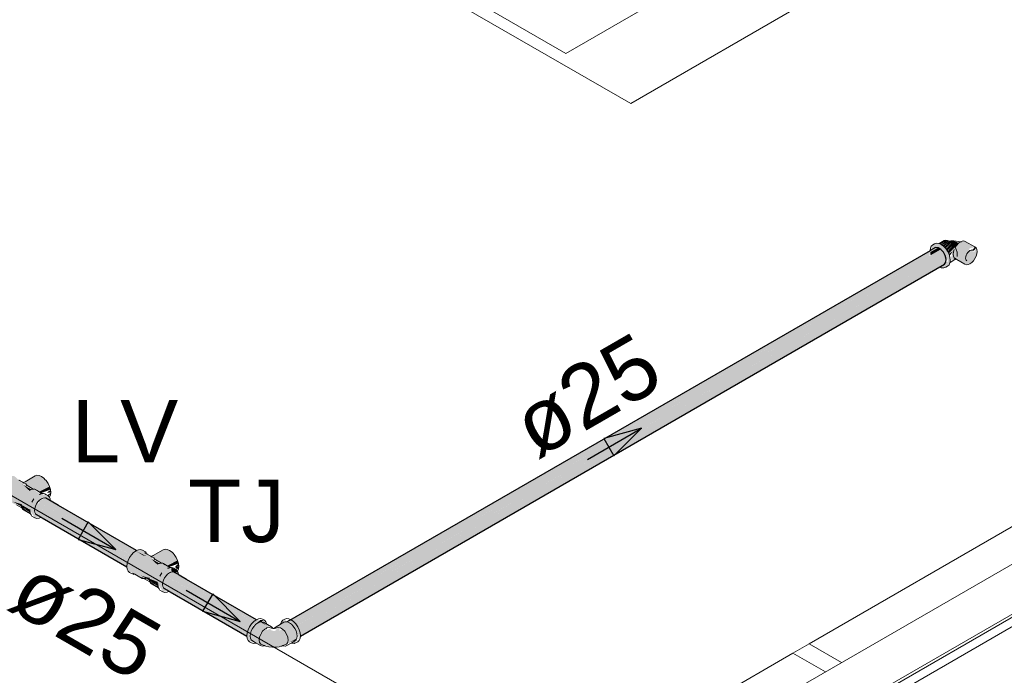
# Model space of a CAD drawing. Header units: millimetres. Extents: x 567 to 934, y -1 to 364.
# Tile 389 of 656: x 755.61 to 758.76, y 5.59 to 7.69. Entities that reach past the tile are written whole.
import ezdxf

# ---------------------------------------------------------------- set-up
doc = ezdxf.new("R2010")
doc.units = ezdxf.units.MM
doc.header["$MEASUREMENT"] = 0
doc.linetypes.add('NULL', pattern=[0])
for name, color, linetype, lineweight in [('AF-Condutos', 140, 'Continuous', 25), ('AF-Conexões', 152, 'Continuous', 18), ('AF-Peça de utilização', 152, 'Continuous', 18), ('AF-Sentido conduto', 140, 'Continuous', 30), ('AF-Textos conduto', 7, 'Continuous', 9), ('Textos', 7, 'Continuous', 9)]:
    doc.layers.add(name, color=color, linetype=linetype, lineweight=lineweight)
doc.layers.add('ARQ FINA', color=8, linetype='Continuous')
doc.styles.add('Arial', font='arial.ttf')

msp = doc.modelspace()

# ---------------------------------------------------------------- hatches: boundary and pattern name
at = {"layer": 'AF-Condutos', "linetype": 'Continuous'}
for points in [[(758.5462, 6.9623), (758.538, 6.9628), (756.4622, 5.7644)], [(756.4704, 5.7639), (758.5186, 6.9362), (758.52, 6.9472)], [(756.4742, 5.7713), (756.4782, 5.7684), (758.5462, 6.9623)], [(756.4791, 5.7689), (756.4855, 5.7622), (758.5552, 6.9571)], [(758.5634, 6.9481), (758.5552, 6.9571), (756.4794, 5.7587)], [(756.4863, 5.7626), (756.493, 5.7528), (758.5634, 6.9481)], [(758.5694, 6.9369), (758.5634, 6.9481), (756.4876, 5.7497)], [(758.5722, 6.9254), (758.5694, 6.9369), (756.4937, 5.7385)], [(756.4937, 5.7531), (756.4992, 5.7417), (758.5694, 6.9369)], [(758.5222, 6.9382), (758.5552, 6.9571), (758.5462, 6.9623), (758.5212, 6.9479)], [(758.5668, 6.9092), (758.5713, 6.9157), (756.4955, 5.7172)], [(758.5713, 6.9157), (758.5722, 6.9254), (756.4964, 5.727)], [(756.5041, 5.7314), (758.5722, 6.9254), (756.4996, 5.7419)], [(756.5053, 5.7228), (758.5713, 6.9157), (756.5032, 5.7309)], [(756.5045, 5.7186), (758.5668, 6.9092), (756.5047, 5.7225)], [(755.6876, 6.1616), (755.6641, 6.1491), (755.9617, 5.9773), (755.9621, 5.9779), (755.6922, 6.1445), (755.9693, 5.9859), (755.9697, 5.9864), (755.7043, 6.1471), (755.9762, 5.9912), (755.9764, 5.9914), (755.7318, 6.1355), (755.9795, 5.9931), (755.7309, 6.1363)], [(755.9509, 5.956), (755.6571, 6.1377), (755.6536, 6.1267), (755.9507, 5.9552)], [(755.9499, 5.9556), (755.6536, 6.1267), (755.6536, 6.1262), (755.9482, 5.947)], [(755.9489, 5.9466), (755.6536, 6.1262), (755.6536, 6.1164), (755.9489, 5.9459)], [(755.9541, 5.9669), (755.6574, 6.1383), (755.6571, 6.1377), (755.9503, 5.9565)], [(755.6574, 6.1383), (755.955, 5.9664), (755.9554, 5.9672), (755.6762, 6.1408), (755.9617, 5.9773), (755.6694, 6.146)], [(755.6762, 6.1408), (755.955, 5.9675), (755.9616, 5.9772)], [(755.6922, 6.1445), (755.9619, 5.9781), (755.9693, 5.9859)], [(755.9749, 5.9919), (755.7043, 6.1471), (755.9696, 5.9864)], [(755.7318, 6.1355), (755.9761, 5.9916), (755.9795, 5.9931)], [(755.9478, 5.9465), (755.6536, 6.1164), (755.6536, 6.1161)], [(755.9484, 5.9414), (755.9489, 5.9459), (755.6536, 6.1161)], [(755.6569, 6.1092), (755.9485, 5.9408), (755.9484, 5.9413), (755.6536, 6.1161)], [(755.9761, 5.9916), (756.002, 5.9763), (756.0098, 5.9756)], [(756.3352, 5.7335), (756.0671, 5.9009), (756.0636, 5.89), (756.3351, 5.7333)], [(756.3386, 5.745), (756.0674, 5.9016), (756.0671, 5.9009)], [(756.3344, 5.734), (756.3394, 5.7445), (756.0671, 5.9009)], [(756.0674, 5.9016), (756.3394, 5.7445), (756.3395, 5.7447), (756.0736, 5.9118)], [(756.3389, 5.7451), (756.346, 5.7554), (756.0735, 5.9119)], [(756.0736, 5.9118), (756.345, 5.756), (756.074, 5.9123)], [(756.1073, 5.919), (756.0954, 5.9246), (756.0741, 5.9124), (756.346, 5.7554), (756.3461, 5.7556), (756.1021, 5.9076), (756.3536, 5.7641), (756.1027, 5.909), (756.3537, 5.7642), (756.1143, 5.9102), (756.3604, 5.7694)], [(756.1021, 5.9076), (756.3458, 5.7558), (756.3536, 5.7641)], [(756.1137, 5.9153), (756.1421, 5.8985), (756.3636, 5.7714)], [(756.3592, 5.77), (756.1143, 5.9102), (756.3535, 5.7644)], [(756.1421, 5.8985), (756.36, 5.7698), (756.3636, 5.7714)], [(756.3344, 5.7337), (756.0636, 5.89), (756.0635, 5.8895)], [(756.3325, 5.7247), (756.3344, 5.7337), (756.0635, 5.8895)], [(756.3333, 5.724), (756.0635, 5.8895), (756.0635, 5.8797)], [(756.3323, 5.7245), (756.0635, 5.8797), (756.0636, 5.8794)], [(756.3328, 5.7191), (756.3333, 5.7239), (756.0636, 5.8794)], [(756.0669, 5.8725), (756.333, 5.7188), (756.333, 5.7191), (756.0636, 5.8794)]]:
    msp.add_hatch(color=151, dxfattribs=at).paths.add_polyline_path(points)
at = {"layer": 'AF-Conexões', "linetype": 'Continuous'}
for points in [[(756.3621, 5.6968), (756.3814, 5.687), (756.3699, 5.7123), (756.3763, 5.7288), (756.3859, 5.7389), (756.4056, 5.7501), (756.3856, 5.7635), (756.3975, 5.7518), (756.3746, 5.7645), (756.3559, 5.7509), (756.3398, 5.7227), (756.3535, 5.7544), (756.371, 5.7671), (756.37, 5.7741), (756.3476, 5.7578), (756.3368, 5.7391), (756.3329, 5.7198), (756.3368, 5.7051)], [(756.3874, 5.77), (756.3758, 5.7707), (756.3511, 5.7493)], [(756.4262, 5.7488), (756.4392, 5.7475), (756.4559, 5.7362), (756.4673, 5.7123), (756.4673, 5.6976), (756.4925, 5.7116), (756.4936, 5.7192), (756.4838, 5.7544), (756.4627, 5.7645), (756.4401, 5.7544), (756.4397, 5.7513), (756.4616, 5.764), (756.4543, 5.7714)], [(756.4752, 5.6968), (756.4838, 5.6955), (756.5034, 5.7116), (756.5004, 5.7391), (756.4896, 5.7578), (756.4749, 5.7708), (756.4614, 5.7707), (756.4838, 5.7544), (756.4985, 5.7164), (756.4975, 5.7082)], [(756.4447, 5.6871), (756.46, 5.6931), (756.4673, 5.7123), (756.4559, 5.7362), (756.4471, 5.7413), (756.4358, 5.7359), (756.4395, 5.7457), (756.4326, 5.7467), (756.4231, 5.7352), (756.4125, 5.7362), (756.4068, 5.7423), (756.3958, 5.738), (756.3983, 5.7455), (756.3772, 5.7254), (756.3721, 5.7063), (756.3772, 5.6931), (756.4143, 5.6833)], [(756.3805, 5.7651), (756.3754, 5.7646), (756.3975, 5.7518)], [(756.4937, 5.7185), (756.4416, 5.7577), (756.4928, 5.7124)], [(756.4903, 5.7069), (756.4925, 5.7116), (756.4673, 5.6976)]]:
    msp.add_hatch(color=161, dxfattribs=at).paths.add_polyline_path(points)
at = {"layer": 'AF-Peça de utilização', "linetype": 'Continuous'}
for points in [[(758.5525, 6.901), (758.5709, 6.8996), (758.5844, 6.9138), (758.5815, 6.9413), (758.5707, 6.96), (758.556, 6.973), (758.5413, 6.977), (758.5246, 6.9673), (758.5273, 6.9567), (758.538, 6.9628), (758.5602, 6.9541), (758.5788, 6.9195)], [(758.5512, 6.9751), (758.5543, 6.9737), (758.5769, 6.9859), (758.571, 6.9865)], [(758.5554, 6.9735), (758.5595, 6.9705), (758.5769, 6.9859)], [(758.5769, 6.9859), (758.5595, 6.9705), (758.5833, 6.9832)], [(758.5609, 6.9703), (758.5653, 6.9657), (758.5833, 6.9832)], [(758.566, 6.9649), (758.5897, 6.9786), (758.5833, 6.9832)], [(758.567, 6.9654), (758.5707, 6.96), (758.5897, 6.9786)], [(758.5717, 6.9585), (758.5762, 6.952), (758.5956, 6.9723), (758.5897, 6.9786)], [(758.5768, 6.951), (758.5802, 6.9439), (758.6007, 6.9648), (758.5956, 6.9723)], [(758.5965, 6.9846), (758.5825, 6.9835), (758.6028, 6.9663), (758.6121, 6.9774)], [(758.6384, 6.9426), (758.6475, 6.9602), (758.6643, 6.9647), (758.6287, 6.984), (758.6115, 6.9767), (758.5977, 6.9566), (758.5954, 6.9354), (758.6286, 6.9125), (758.6424, 6.9082), (758.6596, 6.9208), (758.6702, 6.9428), (758.6679, 6.9614), (758.6618, 6.9489), (758.6503, 6.9539)], [(758.6003, 6.9245), (758.6079, 6.9406), (758.6012, 6.9638), (758.5802, 6.9439), (758.5951, 6.9512), (758.5852, 6.9237)], [(758.5951, 6.9512), (758.581, 6.943), (758.5829, 6.9365)], [(758.6555, 6.9549), (758.6604, 6.9519), (758.6679, 6.9614), (758.6643, 6.9647)], [(755.6008, 6.219), (755.5884, 6.231), (755.5752, 6.2322), (755.553, 6.216), (755.5423, 6.1975), (755.5384, 6.1783), (755.5423, 6.1637), (755.5613, 6.156), (755.6118, 6.1291), (755.5833, 6.1495), (755.6055, 6.143), (755.6365, 6.1246), (755.654, 6.0976), (755.6739, 6.0993), (755.6511, 6.1125), (755.6593, 6.1423), (755.677, 6.1605), (755.7029, 6.1585), (755.6893, 6.1726), (755.6763, 6.1702), (755.6496, 6.1884), (755.6351, 6.1854), (755.615, 6.2045), (755.622, 6.2045), (755.6477, 6.1896)], [(755.6606, 6.2337), (755.6545, 6.2318), (755.6225, 6.2133), (755.6277, 6.2022), (755.6673, 6.181), (755.7009, 6.1979), (755.6901, 6.2166), (755.6754, 6.2297)], [(755.6427, 6.1884), (755.615, 6.2045), (755.6343, 6.1861)], [(755.7039, 6.188), (755.7009, 6.1979), (755.6688, 6.1817), (755.6743, 6.177)], [(755.7048, 6.1793), (755.7039, 6.188), (755.6924, 6.1773)], [(755.611, 6.1335), (755.6099, 6.1417), (755.5833, 6.1495)], [(755.7001, 6.1684), (755.7049, 6.1786), (755.6947, 6.1705)], [(755.6102, 6.1397), (755.6379, 6.1194), (755.6373, 6.1241)], [(755.6114, 6.1317), (755.6381, 6.1193), (755.6102, 6.1397)], [(755.6126, 6.1309), (755.6387, 6.1146), (755.6379, 6.1194)], [(755.6162, 6.1248), (755.6303, 6.1184), (755.6126, 6.1309)], [(755.6144, 6.1256), (755.6391, 6.1123), (755.6387, 6.1146)], [(756.0108, 5.9823), (755.9984, 5.9943), (755.9852, 5.9955), (755.963, 5.9793), (755.9523, 5.9608), (755.9484, 5.9416), (755.9523, 5.927), (755.9713, 5.9193), (756.0218, 5.8924), (755.9932, 5.9128), (756.0154, 5.9063), (756.0464, 5.8925), (756.0477, 5.887), (756.0639, 5.8609), (756.0839, 5.8626), (756.0611, 5.8758), (756.0693, 5.9056), (756.0919, 5.933), (756.0594, 5.9517), (756.0451, 5.9487), (756.025, 5.9678), (756.032, 5.9678), (756.0577, 5.9529)], [(756.0706, 5.997), (756.0645, 5.9951), (756.0325, 5.9766), (756.0377, 5.9655), (756.0773, 5.9443), (756.1109, 5.9612), (756.1001, 5.9799), (756.0854, 5.993)], [(756.0527, 5.9517), (756.025, 5.9678), (756.0443, 5.9494)], [(756.1139, 5.9513), (756.1109, 5.9612), (756.0788, 5.945), (756.0842, 5.9403)], [(756.1129, 5.9218), (756.1107, 5.9266), (756.0915, 5.9389), (756.0906, 5.9261)], [(756.1148, 5.9426), (756.1139, 5.9513), (756.1024, 5.9406)], [(756.1101, 5.9317), (756.1149, 5.9419), (756.1024, 5.9406)], [(756.021, 5.8968), (756.0199, 5.905), (755.9932, 5.9128)], [(756.0465, 5.8879), (756.0479, 5.8919), (756.0202, 5.903)], [(756.0202, 5.903), (756.0479, 5.8827), (756.0473, 5.8874)], [(756.0214, 5.895), (756.0481, 5.8826), (756.0202, 5.903)], [(756.0226, 5.8942), (756.0487, 5.8779), (756.0479, 5.8827)], [(756.0262, 5.8881), (756.0403, 5.8817), (756.0226, 5.8942)], [(756.0243, 5.8889), (756.0491, 5.8756), (756.0487, 5.8779)]]:
    msp.add_hatch(color=161, dxfattribs=at).paths.add_polyline_path(points)

# ---------------------------------------------------------------- linework, layer by layer
at = {"layer": 'AF-Condutos'}
for p, q in [((758.5206, 6.9528), (756.4622, 5.7644)), ((758.5207, 6.9529), (758.5206, 6.9528)), ((758.538, 6.9628), (758.5207, 6.9529)), ((758.5462, 6.9623), (758.538, 6.9628)), ((758.5552, 6.9571), (758.5462, 6.9623)), ((758.5634, 6.9481), (758.5552, 6.9571)), ((758.5694, 6.9369), (758.5634, 6.9481)), ((758.5722, 6.9254), (758.5694, 6.9369)), ((756.5045, 5.7186), (758.5668, 6.9092)), ((758.5668, 6.9092), (758.5713, 6.9157)), ((758.5713, 6.9157), (758.5722, 6.9254)), ((755.6913, 6.1595), (755.6878, 6.1616)), ((755.6944, 6.1578), (755.6913, 6.1595)), ((755.6974, 6.156), (755.6944, 6.1578)), ((755.7018, 6.1535), (755.6974, 6.156)), ((755.7037, 6.1524), (755.7018, 6.1535)), ((755.7064, 6.1508), (755.7037, 6.1524)), ((755.7298, 6.1373), (755.7064, 6.1508)), ((755.9796, 5.9931), (755.7298, 6.1373)), ((755.6569, 6.1092), (755.6739, 6.0993)), ((755.6739, 6.0993), (755.6772, 6.0974)), ((755.6772, 6.0974), (755.9485, 5.9408)), ((756.1013, 5.9228), (756.0978, 5.9249)), ((756.1074, 5.9193), (756.1013, 5.9228)), ((756.1118, 5.9168), (756.1074, 5.9193)), ((756.1136, 5.9157), (756.1118, 5.9168)), ((756.1164, 5.9141), (756.1136, 5.9157)), ((756.1398, 5.9006), (756.1164, 5.9141)), ((756.3636, 5.7714), (756.1398, 5.9006)), ((756.0669, 5.8725), (756.0839, 5.8626)), ((756.0839, 5.8626), (756.0872, 5.8607)), ((756.0872, 5.8607), (756.333, 5.7188)), ((756.5042, 5.7184), (756.5045, 5.7186))]:
    msp.add_line(p, q, dxfattribs=at)
at = {"layer": 'AF-Conexões'}
for p, q in [((756.3623, 5.7708), (756.3547, 5.7653)), ((756.3636, 5.7714), (756.3623, 5.7708)), ((756.37, 5.7741), (756.3636, 5.7714)), ((756.3771, 5.7748), (756.37, 5.7741)), ((756.3832, 5.7729), (756.3771, 5.7748)), ((756.389, 5.7695), (756.3832, 5.7729)), ((756.4541, 5.7729), (756.4482, 5.7695)), ((756.4602, 5.7748), (756.4541, 5.7729)), ((756.4673, 5.7741), (756.4602, 5.7748)), ((756.474, 5.7712), (756.4673, 5.7741)), ((756.4749, 5.7708), (756.474, 5.7712)), ((756.4825, 5.7653), (756.4749, 5.7708)), ((756.3368, 5.7391), (756.3339, 5.7292)), ((756.3415, 5.7488), (756.3368, 5.7391)), ((756.3476, 5.7578), (756.3415, 5.7488)), ((756.3508, 5.7435), (756.3469, 5.7353)), ((756.3547, 5.7653), (756.3476, 5.7578)), ((756.3559, 5.7509), (756.3508, 5.7435)), ((756.3619, 5.7572), (756.3559, 5.7509)), ((756.3682, 5.7618), (756.3619, 5.7572)), ((756.3746, 5.7645), (756.3682, 5.7618)), ((756.3754, 5.7646), (756.3746, 5.7645)), ((756.3805, 5.7651), (756.3754, 5.7646)), ((756.3856, 5.7635), (756.3805, 5.7651)), ((756.3902, 5.7413), (756.3831, 5.7343)), ((756.3969, 5.757), (756.3856, 5.7635)), ((756.3937, 5.7651), (756.389, 5.7695)), ((756.394, 5.7435), (756.3902, 5.7413)), ((756.3967, 5.7586), (756.3937, 5.7651)), ((756.3971, 5.7453), (756.394, 5.7435)), ((756.3969, 5.757), (756.3967, 5.7586)), ((756.3983, 5.7562), (756.3969, 5.757)), ((756.3978, 5.7457), (756.3971, 5.7453)), ((756.4047, 5.7467), (756.3978, 5.7457)), ((756.4111, 5.7488), (756.3983, 5.7562)), ((756.4049, 5.7468), (756.4047, 5.7467)), ((756.4121, 5.7448), (756.4049, 5.7468)), ((756.415, 5.7452), (756.4111, 5.7488)), ((756.4156, 5.7439), (756.4121, 5.7448)), ((756.4156, 5.7439), (756.415, 5.7452)), ((756.4168, 5.7436), (756.4156, 5.7439)), ((756.4186, 5.7431), (756.4168, 5.7436)), ((756.4205, 5.7436), (756.4186, 5.7431)), ((756.4217, 5.7439), (756.4205, 5.7436)), ((756.4223, 5.7452), (756.4217, 5.7439)), ((756.4252, 5.7448), (756.4217, 5.7439)), ((756.4262, 5.7488), (756.4223, 5.7452)), ((756.4324, 5.7468), (756.4252, 5.7448)), ((756.439, 5.7562), (756.4262, 5.7488)), ((756.4326, 5.7467), (756.4324, 5.7468)), ((756.4395, 5.7457), (756.4326, 5.7467)), ((756.4404, 5.757), (756.439, 5.7562)), ((756.4401, 5.7453), (756.4395, 5.7457)), ((756.4471, 5.7413), (756.4401, 5.7453)), ((756.4516, 5.7635), (756.4404, 5.757)), ((756.4406, 5.7586), (756.4404, 5.757)), ((756.4435, 5.7651), (756.4406, 5.7586)), ((756.4482, 5.7695), (756.4435, 5.7651)), ((756.4542, 5.7343), (756.4471, 5.7413)), ((756.4567, 5.7651), (756.4516, 5.7635)), ((756.4625, 5.7645), (756.4567, 5.7651)), ((756.4627, 5.7645), (756.4625, 5.7645)), ((756.469, 5.7618), (756.4627, 5.7645)), ((756.4754, 5.7572), (756.469, 5.7618)), ((756.4813, 5.7509), (756.4754, 5.7572)), ((756.4864, 5.7435), (756.4813, 5.7509)), ((756.4896, 5.7578), (756.4825, 5.7653)), ((756.4903, 5.7353), (756.4864, 5.7435)), ((756.4957, 5.7488), (756.4896, 5.7578)), ((756.5004, 5.7391), (756.4957, 5.7488)), ((756.5034, 5.7292), (756.5004, 5.7391)), ((756.3339, 5.7292), (756.3329, 5.7198)), ((756.3329, 5.7198), (756.333, 5.7188)), ((756.333, 5.7188), (756.3339, 5.7116)), ((756.3339, 5.7116), (756.3368, 5.7051)), ((756.3445, 5.7271), (756.3436, 5.7192)), ((756.3436, 5.7192), (756.3445, 5.7123)), ((756.3469, 5.7353), (756.3445, 5.7271)), ((756.3445, 5.7123), (756.3446, 5.7122)), ((756.3446, 5.7122), (756.3469, 5.7069)), ((756.3734, 5.7156), (756.3721, 5.7063)), ((756.3772, 5.7254), (756.3734, 5.7156)), ((756.3831, 5.7343), (756.3772, 5.7254)), ((756.46, 5.7254), (756.4542, 5.7343)), ((756.4638, 5.7156), (756.46, 5.7254)), ((756.4651, 5.7063), (756.4638, 5.7156)), ((756.4928, 5.7271), (756.4903, 5.7353)), ((756.4903, 5.7069), (756.4925, 5.7116)), ((756.4925, 5.7116), (756.4928, 5.7124)), ((756.4936, 5.7192), (756.4928, 5.7271)), ((756.4928, 5.7124), (756.4936, 5.7192)), ((756.5004, 5.7051), (756.5034, 5.7116)), ((756.5044, 5.7198), (756.5034, 5.7292)), ((756.5034, 5.7116), (756.5042, 5.7184)), ((756.5042, 5.7184), (756.5044, 5.7198)), ((756.3368, 5.7051), (756.3415, 5.7008)), ((756.3415, 5.7008), (756.3474, 5.6974)), ((756.3469, 5.7069), (756.3508, 5.7033)), ((756.3474, 5.6974), (756.3535, 5.6955)), ((756.3508, 5.7033), (756.3621, 5.6968)), ((756.3535, 5.6955), (756.3606, 5.6962)), ((756.3606, 5.6962), (756.3621, 5.6968)), ((756.3621, 5.6968), (756.3763, 5.6886)), ((756.3721, 5.7063), (756.3734, 5.6984)), ((756.3734, 5.6984), (756.3772, 5.6931)), ((756.3763, 5.6886), (756.3814, 5.687)), ((756.3772, 5.6931), (756.3846, 5.6902)), ((756.3814, 5.687), (756.3873, 5.6876)), ((756.3846, 5.6902), (756.3892, 5.6884)), ((756.3873, 5.6876), (756.3892, 5.6884)), ((756.3892, 5.6884), (756.3904, 5.6879)), ((756.3904, 5.6879), (756.3931, 5.6869)), ((756.3931, 5.6869), (756.4032, 5.6847)), ((756.4032, 5.6847), (756.4143, 5.6833)), ((756.4143, 5.6833), (756.4278, 5.6838)), ((756.4278, 5.6838), (756.4359, 5.6848)), ((756.4359, 5.6848), (756.4412, 5.6862)), ((756.4412, 5.6862), (756.4447, 5.6871)), ((756.4447, 5.6871), (756.4467, 5.688)), ((756.4467, 5.688), (756.4477, 5.6885)), ((756.4477, 5.6885), (756.4482, 5.6887)), ((756.4477, 5.6885), (756.4487, 5.6881)), ((756.4482, 5.6887), (756.46, 5.6931)), ((756.4487, 5.6881), (756.4499, 5.6876)), ((756.4499, 5.6876), (756.4557, 5.687)), ((756.4557, 5.687), (756.4559, 5.687)), ((756.4559, 5.687), (756.461, 5.6886)), ((756.46, 5.6931), (756.4638, 5.6984)), ((756.461, 5.6886), (756.4745, 5.6964)), ((756.4638, 5.6984), (756.4651, 5.7063)), ((756.4745, 5.6964), (756.4752, 5.6968)), ((756.4752, 5.6968), (756.4864, 5.7033)), ((756.4752, 5.6968), (756.4767, 5.6962)), ((756.4767, 5.6962), (756.4785, 5.696)), ((756.4785, 5.696), (756.4838, 5.6955)), ((756.4838, 5.6955), (756.4854, 5.696)), ((756.4854, 5.696), (756.4899, 5.6974)), ((756.4864, 5.7033), (756.4903, 5.7069)), ((756.4899, 5.6974), (756.4957, 5.7008)), ((756.4957, 5.7008), (756.5004, 5.7051))]:
    msp.add_line(p, q, dxfattribs=at)
at = {"layer": 'AF-Peça de utilização'}
for p, q in [((758.5293, 6.9717), (758.5246, 6.9673)), ((758.5352, 6.9751), (758.5293, 6.9717)), ((758.5413, 6.977), (758.5352, 6.9751)), ((758.5484, 6.9763), (758.5413, 6.977)), ((758.5498, 6.9756), (758.5484, 6.9763)), ((758.5659, 6.9849), (758.5498, 6.9756)), ((758.556, 6.973), (758.5498, 6.9756)), ((758.5636, 6.9675), (758.556, 6.973)), ((758.571, 6.9865), (758.5659, 6.9849)), ((758.5769, 6.9859), (758.571, 6.9865)), ((758.5825, 6.9835), (758.5769, 6.9859)), ((758.5872, 6.9839), (758.5825, 6.9835)), ((758.5833, 6.9832), (758.5825, 6.9835)), ((758.5897, 6.9786), (758.5833, 6.9832)), ((758.5965, 6.9846), (758.5872, 6.9839)), ((758.5956, 6.9723), (758.5897, 6.9786)), ((758.6007, 6.9648), (758.5956, 6.9723)), ((758.6114, 6.9827), (758.5965, 6.9846)), ((758.606, 6.9709), (758.6013, 6.9641)), ((758.6115, 6.9767), (758.606, 6.9709)), ((758.6173, 6.981), (758.6114, 6.9827)), ((758.6173, 6.981), (758.6115, 6.9767)), ((758.6232, 6.9835), (758.6173, 6.981)), ((758.6202, 6.9802), (758.6173, 6.981)), ((758.6287, 6.984), (758.6232, 6.9835)), ((758.6334, 6.9826), (758.6287, 6.984)), ((758.6643, 6.9647), (758.6334, 6.9826)), ((758.5216, 6.9608), (758.5207, 6.9529)), ((758.5246, 6.9673), (758.5216, 6.9608)), ((758.5707, 6.96), (758.5636, 6.9675)), ((758.5768, 6.951), (758.5707, 6.96)), ((758.5815, 6.9413), (758.5768, 6.951)), ((758.5844, 6.9314), (758.5815, 6.9413)), ((758.5954, 6.9489), (758.5946, 6.9417)), ((758.5946, 6.9417), (758.5954, 6.9354)), ((758.5977, 6.9566), (758.5954, 6.9489)), ((758.6012, 6.9638), (758.6007, 6.9648)), ((758.6013, 6.9641), (758.6012, 6.9638)), ((758.6046, 6.9567), (758.6012, 6.9638)), ((758.6071, 6.9484), (758.6046, 6.9567)), ((758.6079, 6.9406), (758.6071, 6.9484)), ((758.6071, 6.9337), (758.6079, 6.9406)), ((758.6348, 6.9333), (758.6362, 6.938)), ((758.6362, 6.938), (758.6384, 6.9426)), ((758.6384, 6.9426), (758.6413, 6.9468)), ((758.6413, 6.9468), (758.6447, 6.9504)), ((758.6447, 6.9504), (758.6483, 6.953)), ((758.6483, 6.953), (758.6519, 6.9546)), ((758.6519, 6.9546), (758.6553, 6.9549)), ((758.6553, 6.9549), (758.6582, 6.954)), ((758.6679, 6.9614), (758.6643, 6.9647)), ((758.6702, 6.9564), (758.6679, 6.9614)), ((758.6679, 6.9352), (758.6702, 6.9428)), ((758.671, 6.95), (758.6702, 6.9564)), ((758.6702, 6.9428), (758.671, 6.95)), ((758.5768, 6.903), (758.5815, 6.9073)), ((758.5815, 6.9073), (758.5844, 6.9138)), ((758.5854, 6.922), (758.5844, 6.9314)), ((758.5844, 6.9138), (758.5846, 6.9154)), ((758.5846, 6.9154), (758.6003, 6.9245)), ((758.5846, 6.9154), (758.5854, 6.922)), ((758.5954, 6.9354), (758.5977, 6.9304)), ((758.5977, 6.9304), (758.6013, 6.927)), ((758.6003, 6.9245), (758.6007, 6.9247)), ((758.6007, 6.9247), (758.6023, 6.9261)), ((758.6023, 6.9261), (758.6025, 6.9263)), ((758.6025, 6.9263), (758.6046, 6.9283)), ((758.6025, 6.9263), (758.603, 6.926)), ((758.603, 6.926), (758.6035, 6.9258)), ((758.6035, 6.9258), (758.6059, 6.9243)), ((758.6059, 6.9243), (758.6323, 6.9091)), ((758.6323, 6.9091), (758.637, 6.9077)), ((758.6344, 6.9289), (758.6348, 6.9333)), ((758.6348, 6.925), (758.6344, 6.9289)), ((758.6362, 6.9219), (758.6348, 6.925)), ((758.6384, 6.9198), (758.6362, 6.9219)), ((758.637, 6.9077), (758.6424, 6.9082)), ((758.6424, 6.9082), (758.6483, 6.9107)), ((758.6483, 6.9107), (758.6542, 6.915)), ((758.6542, 6.915), (758.6596, 6.9208)), ((758.6596, 6.9208), (758.6643, 6.9277)), ((758.6643, 6.9277), (758.6679, 6.9352)), ((758.5521, 6.9008), (758.5577, 6.8984)), ((758.5577, 6.8984), (758.559, 6.8982)), ((758.559, 6.8982), (758.5648, 6.8977)), ((758.5648, 6.8977), (758.5709, 6.8996)), ((758.5709, 6.8996), (758.5768, 6.903)), ((755.6148, 6.2113), (755.6029, 6.2183)), ((755.6129, 6.2123), (755.6032, 6.2177)), ((755.6148, 6.2113), (755.6129, 6.2123)), ((755.6225, 6.2133), (755.6189, 6.2104)), ((755.6545, 6.2318), (755.6225, 6.2133)), ((755.6606, 6.2337), (755.6545, 6.2318)), ((755.6677, 6.233), (755.6606, 6.2337)), ((755.6754, 6.2297), (755.6677, 6.233)), ((755.683, 6.2241), (755.6754, 6.2297)), ((755.6873, 6.2197), (755.683, 6.2241)), ((755.6888, 6.2181), (755.6873, 6.2197)), ((755.6901, 6.2166), (755.6888, 6.2181)), ((755.6963, 6.2077), (755.6901, 6.2166)), ((755.6179, 6.2096), (755.6148, 6.2113)), ((755.6189, 6.2104), (755.6179, 6.2096)), ((755.6222, 6.2072), (755.6179, 6.2096)), ((755.6246, 6.206), (755.6222, 6.2072)), ((755.6267, 6.2043), (755.6246, 6.206)), ((755.6257, 6.2029), (755.6286, 6.2001)), ((755.6488, 6.1895), (755.6257, 6.2029)), ((755.6351, 6.1854), (755.6427, 6.1884)), ((755.6402, 6.1877), (755.6351, 6.1854)), ((755.6427, 6.1884), (755.6402, 6.1877)), ((755.6427, 6.1884), (755.6429, 6.1885)), ((755.6429, 6.1885), (755.6427, 6.1884)), ((755.6469, 6.1895), (755.6429, 6.1885)), ((755.6429, 6.1885), (755.6429, 6.1885)), ((755.6474, 6.1897), (755.6469, 6.1895)), ((755.6488, 6.1895), (755.6474, 6.1897)), ((755.6539, 6.1889), (755.6488, 6.1895)), ((755.6553, 6.1882), (755.6539, 6.1889)), ((755.6563, 6.1877), (755.6553, 6.1882)), ((755.6585, 6.1864), (755.6563, 6.1877)), ((755.6584, 6.1861), (755.6673, 6.1809)), ((755.6586, 6.1863), (755.6585, 6.1864)), ((755.6671, 6.1811), (755.6586, 6.1863)), ((755.6686, 6.1802), (755.6671, 6.1811)), ((755.6707, 6.179), (755.6686, 6.1802)), ((755.6692, 6.1798), (755.6686, 6.1802)), ((755.7009, 6.1979), (755.6963, 6.2077)), ((755.7039, 6.188), (755.7009, 6.1979)), ((755.7048, 6.1793), (755.7039, 6.188)), ((755.6436, 6.1476), (755.6507, 6.1586)), ((755.6471, 6.1531), (755.6436, 6.1476)), ((755.6507, 6.1586), (755.6471, 6.1531)), ((755.6593, 6.1423), (755.6638, 6.1488)), ((755.6638, 6.1488), (755.669, 6.1544)), ((755.672, 6.1741), (755.6687, 6.1727)), ((755.6687, 6.1727), (755.6731, 6.1734)), ((755.669, 6.1544), (755.6746, 6.1584)), ((755.6708, 6.1789), (755.6692, 6.1798)), ((755.6748, 6.1767), (755.6707, 6.179)), ((755.6772, 6.1749), (755.6708, 6.1789)), ((755.6734, 6.1743), (755.672, 6.1741)), ((755.6752, 6.1746), (755.6734, 6.1743)), ((755.6746, 6.1584), (755.6768, 6.1594)), ((755.6778, 6.175), (755.6748, 6.1767)), ((755.6749, 6.1763), (755.6772, 6.1749)), ((755.6757, 6.1747), (755.6752, 6.1746)), ((755.6768, 6.1749), (755.6757, 6.1747)), ((755.6772, 6.1749), (755.6768, 6.1749)), ((755.6768, 6.1594), (755.678, 6.1599)), ((755.6778, 6.175), (755.6772, 6.1749)), ((755.6772, 6.1749), (755.6772, 6.1749)), ((755.6813, 6.1756), (755.6778, 6.175)), ((755.678, 6.1599), (755.6802, 6.1608)), ((755.6802, 6.1608), (755.6855, 6.1613)), ((755.6815, 6.1756), (755.6813, 6.1756)), ((755.6854, 6.1741), (755.6815, 6.1756)), ((755.6893, 6.1726), (755.6854, 6.1741)), ((755.6855, 6.1613), (755.69, 6.16)), ((755.6953, 6.1693), (755.6893, 6.1726)), ((755.6962, 6.1684), (755.6953, 6.1693)), ((755.7, 6.165), (755.6962, 6.1684)), ((755.7006, 6.1635), (755.7, 6.165)), ((755.7006, 6.1635), (755.7009, 6.1638)), ((755.7007, 6.1633), (755.7006, 6.1635)), ((755.7029, 6.1585), (755.7007, 6.1633)), ((755.7009, 6.1638), (755.701, 6.164)), ((755.701, 6.164), (755.7028, 6.1679)), ((755.7028, 6.1679), (755.7039, 6.1703)), ((755.7037, 6.1524), (755.7029, 6.1585)), ((755.7039, 6.1703), (755.7049, 6.1786)), ((755.7049, 6.1786), (755.7048, 6.1793)), ((755.5945, 6.1391), (755.6118, 6.1291)), ((755.6105, 6.1377), (755.6099, 6.1417)), ((755.6099, 6.1417), (755.6102, 6.1397)), ((755.6102, 6.1397), (755.6105, 6.1377)), ((755.6105, 6.1377), (755.611, 6.1336)), ((755.611, 6.1336), (755.6113, 6.1318)), ((755.6113, 6.1318), (755.613, 6.1284)), ((755.6118, 6.1291), (755.613, 6.1284)), ((755.613, 6.1284), (755.6144, 6.1256)), ((755.6144, 6.1256), (755.6192, 6.1218)), ((755.6192, 6.1218), (755.6397, 6.1101)), ((755.6373, 6.1241), (755.6376, 6.121)), ((755.6376, 6.121), (755.6378, 6.1202)), ((755.6378, 6.1202), (755.6383, 6.1169)), ((755.653, 6.1209), (755.6537, 6.1278)), ((755.6537, 6.1149), (755.653, 6.1209)), ((755.6537, 6.1278), (755.6559, 6.1351)), ((755.6559, 6.1351), (755.6593, 6.1423)), ((755.6383, 6.1169), (755.6385, 6.1157)), ((755.6385, 6.1157), (755.6387, 6.1148)), ((755.6387, 6.1148), (755.6394, 6.1105)), ((755.6387, 6.1148), (755.6387, 6.1148)), ((755.6394, 6.1105), (755.6397, 6.1101)), ((755.6397, 6.1101), (755.6419, 6.1069)), ((755.6419, 6.1069), (755.6445, 6.1032)), ((755.6445, 6.1032), (755.654, 6.0976)), ((755.6559, 6.1101), (755.6537, 6.1149)), ((755.654, 6.0976), (755.66, 6.0957)), ((755.6569, 6.1092), (755.6559, 6.1101)), ((755.6593, 6.1069), (755.6569, 6.1092)), ((755.66, 6.0957), (755.6671, 6.0964)), ((755.6671, 6.0964), (755.6739, 6.0993)), ((755.9777, 5.9923), (755.9701, 5.9868)), ((755.9796, 5.9931), (755.9777, 5.9923)), ((755.9852, 5.9955), (755.9796, 5.9931)), ((755.9923, 5.9962), (755.9852, 5.9955)), ((755.9984, 5.9943), (755.9923, 5.9962)), ((756.0078, 5.9887), (755.9984, 5.9943)), ((756.0645, 5.9951), (756.0325, 5.9766)), ((756.0706, 5.997), (756.0645, 5.9951)), ((756.0777, 5.9963), (756.0706, 5.997)), ((756.0854, 5.993), (756.0777, 5.9963)), ((756.093, 5.9874), (756.0854, 5.993)), ((755.9523, 5.9608), (755.9494, 5.9509)), ((755.957, 5.9704), (755.9523, 5.9608)), ((755.963, 5.9793), (755.957, 5.9704)), ((755.9701, 5.9868), (755.963, 5.9793)), ((756.0094, 5.9831), (756.0052, 5.9855)), ((756.0052, 5.9855), (756.0095, 5.9831)), ((756.0104, 5.9851), (756.0078, 5.9887)), ((756.0129, 5.9816), (756.0088, 5.9841)), ((756.0129, 5.9812), (756.0094, 5.9831)), ((756.0127, 5.9817), (756.0104, 5.9851)), ((756.0248, 5.9746), (756.0129, 5.9816)), ((756.0132, 5.981), (756.0129, 5.9812)), ((756.0229, 5.9756), (756.0132, 5.981)), ((756.0248, 5.9746), (756.0229, 5.9756)), ((756.0278, 5.9729), (756.0248, 5.9746)), ((756.0289, 5.9737), (756.0278, 5.9729)), ((756.0322, 5.9705), (756.0278, 5.9729)), ((756.0325, 5.9766), (756.0289, 5.9737)), ((756.0346, 5.9693), (756.0322, 5.9705)), ((756.0367, 5.9676), (756.0346, 5.9693)), ((756.0356, 5.9662), (756.0386, 5.9634)), ((756.0588, 5.9528), (756.0356, 5.9662)), ((756.0973, 5.983), (756.093, 5.9874)), ((756.0988, 5.9814), (756.0973, 5.983)), ((756.1001, 5.9799), (756.0988, 5.9814)), ((756.1062, 5.971), (756.1001, 5.9799)), ((756.1109, 5.9612), (756.1062, 5.971)), ((756.1139, 5.9513), (756.1109, 5.9612)), ((755.9494, 5.9509), (755.9484, 5.9416)), ((755.9484, 5.9416), (755.9485, 5.9408)), ((755.9485, 5.9408), (755.9494, 5.9334)), ((755.9494, 5.9334), (755.9523, 5.927)), ((756.0451, 5.9487), (756.0527, 5.9517)), ((756.0501, 5.951), (756.0451, 5.9487)), ((756.0527, 5.9517), (756.0501, 5.951)), ((756.0527, 5.9517), (756.0529, 5.9517)), ((756.0529, 5.9517), (756.0527, 5.9517)), ((756.0569, 5.9528), (756.0529, 5.9517)), ((756.0529, 5.9517), (756.0529, 5.9517)), ((756.0574, 5.953), (756.0569, 5.9528)), ((756.0588, 5.9528), (756.0574, 5.953)), ((756.0638, 5.9522), (756.0588, 5.9528)), ((756.0653, 5.9515), (756.0638, 5.9522)), ((756.0662, 5.951), (756.0653, 5.9515)), ((756.0685, 5.9497), (756.0662, 5.951)), ((756.0665, 5.9473), (756.0674, 5.9484)), ((756.0683, 5.9494), (756.0773, 5.9442)), ((756.0686, 5.9496), (756.0685, 5.9497)), ((756.0771, 5.9444), (756.0686, 5.9496)), ((756.0786, 5.9435), (756.0771, 5.9444)), ((756.0807, 5.9423), (756.0786, 5.9435)), ((756.0792, 5.9431), (756.0786, 5.9435)), ((756.082, 5.9374), (756.0787, 5.936)), ((756.0787, 5.936), (756.083, 5.9367)), ((756.0808, 5.9422), (756.0792, 5.9431)), ((756.0848, 5.94), (756.0807, 5.9423)), ((756.0872, 5.9382), (756.0808, 5.9422)), ((756.0834, 5.9376), (756.082, 5.9374)), ((756.0852, 5.9379), (756.0834, 5.9376)), ((756.0878, 5.9383), (756.0848, 5.94)), ((756.0849, 5.9396), (756.0872, 5.9382)), ((756.0857, 5.938), (756.0852, 5.9379)), ((756.0868, 5.9382), (756.0857, 5.938)), ((756.0872, 5.9382), (756.0868, 5.9382)), ((756.0878, 5.9383), (756.0872, 5.9382)), ((756.0872, 5.9382), (756.0872, 5.9382)), ((756.0913, 5.9389), (756.0878, 5.9383)), ((756.0915, 5.9389), (756.0913, 5.9389)), ((756.0954, 5.9374), (756.0915, 5.9389)), ((756.0993, 5.9359), (756.0954, 5.9374)), ((756.1053, 5.9326), (756.0993, 5.9359)), ((756.1062, 5.9317), (756.1053, 5.9326)), ((756.11, 5.9283), (756.1062, 5.9317)), ((756.1107, 5.9266), (756.11, 5.9283)), ((756.111, 5.9273), (756.1128, 5.9312)), ((756.1128, 5.9312), (756.1139, 5.9336)), ((756.1148, 5.9426), (756.1139, 5.9513)), ((756.1139, 5.9336), (756.1149, 5.9419)), ((756.1149, 5.9419), (756.1148, 5.9426)), ((755.9523, 5.927), (755.957, 5.9227)), ((755.957, 5.9227), (755.963, 5.9194)), ((755.963, 5.9194), (755.9669, 5.9178)), ((755.9669, 5.9178), (755.9708, 5.9163)), ((755.9678, 5.9207), (755.9743, 5.9169)), ((755.9708, 5.9163), (755.9743, 5.9169)), ((755.9743, 5.9169), (755.9847, 5.9109)), ((755.9847, 5.9109), (755.9848, 5.9108)), ((755.9848, 5.9108), (755.9976, 5.9034)), ((755.9968, 5.9068), (756.0024, 5.9036)), ((756.0024, 5.9036), (755.9968, 5.9068)), ((755.9976, 5.9034), (756.0038, 5.9022)), ((756.0024, 5.9036), (756.0045, 5.9024)), ((756.0094, 5.9035), (756.0024, 5.9036)), ((756.0038, 5.9022), (756.0094, 5.9035)), ((756.0045, 5.9024), (756.0218, 5.8924)), ((756.0205, 5.901), (756.0199, 5.905)), ((756.0199, 5.905), (756.0202, 5.903)), ((756.0202, 5.903), (756.0205, 5.901)), ((756.0205, 5.901), (756.021, 5.8969)), ((756.021, 5.8969), (756.0213, 5.8951)), ((756.0535, 5.9109), (756.0607, 5.9219)), ((756.0571, 5.9164), (756.0535, 5.9109)), ((756.0607, 5.9219), (756.0571, 5.9164)), ((756.0637, 5.8911), (756.0659, 5.8984)), ((756.0659, 5.8984), (756.0693, 5.9056)), ((756.0693, 5.9056), (756.0738, 5.9121)), ((756.0738, 5.9121), (756.079, 5.9177)), ((756.079, 5.9177), (756.0846, 5.9217)), ((756.0846, 5.9217), (756.0868, 5.9227)), ((756.0868, 5.9227), (756.0879, 5.9231)), ((756.0879, 5.9231), (756.0902, 5.9241)), ((756.0902, 5.9241), (756.0955, 5.9246)), ((756.0955, 5.9246), (756.0999, 5.9233)), ((756.1129, 5.9218), (756.1107, 5.9266)), ((756.1109, 5.9271), (756.111, 5.9273)), ((756.1136, 5.9157), (756.1129, 5.9218)), ((756.0213, 5.8951), (756.023, 5.8917)), ((756.0218, 5.8924), (756.023, 5.8917)), ((756.023, 5.8917), (756.0243, 5.8889)), ((756.0243, 5.8889), (756.0292, 5.8851)), ((756.0292, 5.8851), (756.0497, 5.8734)), ((756.0473, 5.8874), (756.0476, 5.8843)), ((756.0476, 5.8843), (756.0478, 5.8835)), ((756.0478, 5.8835), (756.0483, 5.8802)), ((756.0489, 5.8778), (756.0481, 5.8826)), ((756.0483, 5.8802), (756.0485, 5.879)), ((756.0485, 5.879), (756.0487, 5.8781)), ((756.0487, 5.8781), (756.0494, 5.8738)), ((756.0487, 5.8781), (756.0487, 5.8781)), ((756.0494, 5.8738), (756.0497, 5.8734)), ((756.0497, 5.8734), (756.0519, 5.8702)), ((756.0519, 5.8702), (756.0545, 5.8665)), ((756.0545, 5.8665), (756.0639, 5.8609)), ((756.063, 5.8842), (756.0637, 5.8911)), ((756.0637, 5.8782), (756.063, 5.8842)), ((756.0659, 5.8734), (756.0637, 5.8782)), ((756.0669, 5.8725), (756.0659, 5.8734)), ((756.0693, 5.8702), (756.0669, 5.8725)), ((756.0639, 5.8609), (756.07, 5.859)), ((756.07, 5.859), (756.0771, 5.8597)), ((756.0771, 5.8597), (756.0839, 5.8626))]:
    msp.add_line(p, q, dxfattribs=at)
at = {"layer": 'AF-Sentido conduto'}
for p, q in [((757.5964, 6.3843), (757.4757, 6.352)), ((757.508, 6.2959), (757.5964, 6.3843)), ((757.4757, 6.352), (757.508, 6.2959)), ((755.8247, 6.0846), (755.7924, 6.0285)), ((755.9131, 5.9962), (755.8247, 6.0846)), ((755.7924, 6.0285), (755.9131, 5.9962)), ((756.2233, 5.8545), (756.1909, 5.7984)), ((756.3117, 5.7661), (756.2233, 5.8545)), ((756.1909, 5.7984), (756.3117, 5.7661))]:
    msp.add_line(p, q, dxfattribs=at)
for points in [[(757.4232, 6.2843), (757.5964, 6.3843)], [(755.7399, 6.0962), (755.9131, 5.9962)], [(756.1385, 5.8661), (756.3117, 5.7661)]]:
    msp.add_lwpolyline(points, dxfattribs=at)
at = {"layer": 'ARQ FINA', "lineweight": 5}
for p, q in [((760.004, 9.1143), (757.3539, 7.5843)), ((757.5618, 7.4243), (760.2465, 8.9743)), ((757.3539, 7.5843), (756.9209, 7.8343)), ((756.8863, 7.8143), (757.5618, 7.4243)), ((753.5148, 7.3608), (757.2413, 5.2093)), ((756.4163, 4.413), (760.5322, 6.7893)), ((760.004, 6.6543), (756.4186, 4.5843)), ((756.5572, 4.5043), (760.1425, 6.5743)), ((759.6143, 6.2293), (757.7956, 5.1793)), ((758.1334, 5.6943), (758.9604, 6.1718)), ((758.1334, 5.6943), (758.0814, 5.6643)), ((758.2373, 5.6343), (758.1334, 5.6943)), ((757.2543, 5.1868), (758.0814, 5.6643)), ((758.0814, 5.6643), (758.1853, 5.6043))]:
    msp.add_line(p, q, dxfattribs=at)

# ---------------------------------------------------------------- texts
at = {"layer": 'AF-Textos conduto', "linetype": 'NULL', "char_height": 0.2, "width": 0.962805, "attachment_point": 8, "line_spacing_factor": 0.6, "style": 'Arial'}
for insert, rotation in [((757.4715, 6.4006), 30.0001), ((755.7655, 5.6855), 329.9999)]:
    msp.add_mtext('ø25', dxfattribs=dict(at, insert=insert, rotation=rotation))
at = {"layer": 'Textos', "linetype": 'NULL', "char_height": 0.2, "attachment_point": 7, "line_spacing_factor": 0.6, "style": 'Arial'}
for s, insert, width in [('LV', (755.7713, 6.2752), 0.683537), ('TJ', (756.1439, 6.0169), 0.621037)]:
    msp.add_mtext(s, dxfattribs=dict(at, insert=insert, width=width))

doc.saveas('drawing.dxf')
